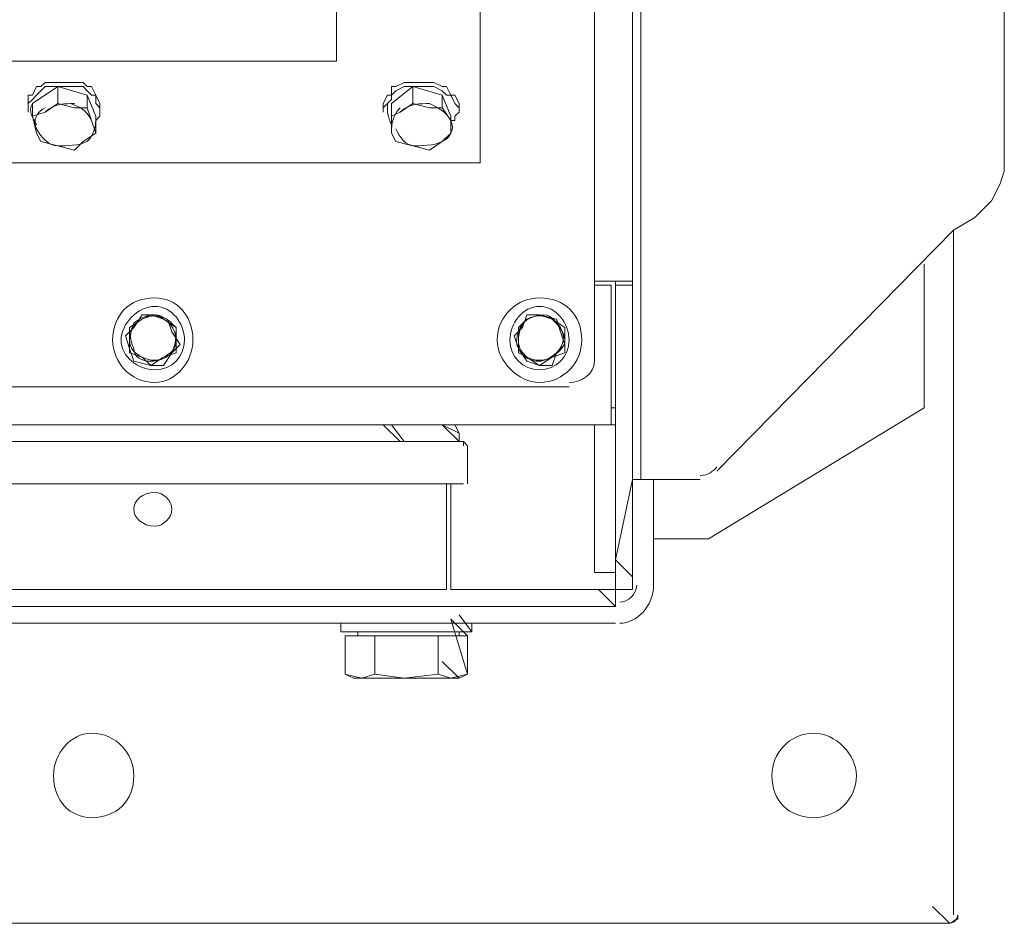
# Model space of a CAD drawing. Header units: millimetres. Extents: x -300186 to 535068, y -28581 to 763298.
# Tile 381 of 405: x 145794 to 146069, y 373220 to 373472. Entities that reach past the tile are written whole.
import ezdxf

# ---------------------------------------------------------------- set-up
doc = ezdxf.new("R2010")
doc.units = ezdxf.units.MM
doc.header["$LTSCALE"] = 10
doc.layers.add('koty', color=6, linetype='Continuous', lineweight=9)
doc.layers.add('NS_tenka', color=252, linetype='Continuous', lineweight=18)
doc.layers.add('popisky', color=6, linetype='Continuous')

# ---------------------------------------------------------------- blocks, each defined once
blk = doc.blocks.new('A$C12ac11e3')
at = {"layer": 'NS_tenka'}
for p, q in [((64.67, 3786.46), (64.67, 5357.31)), ((54.06, 3764.07), (54.06, 4814.05)), ((54.06, 3764.07), (54.06, 4814.05)), ((67.03, 3731.07), (67.03, 4789.31)), ((168.37, 4704.46), (168.37, 3817.1)), ((22.25, 3819.46), (22.25, 4284.94)), ((-17.82, 3847.74), (-17.82, 4256.65)), ((-869.83, 3847.74), (-17.82, 3847.74)), ((-17.82, 3847.74), (-869.83, 3847.74)), ((-100.31, 3840.67), (-99.13, 3841.85)), ((-99.13, 3841.85), (-96.77, 3841.85)), ((-96.77, 3841.85), (-95.6, 3841.85)), ((-95.6, 3841.85), (-93.24, 3841.85)), ((-93.24, 3841.85), (-90.88, 3841.85)), ((-90.88, 3841.85), (-88.53, 3841.85)), ((-88.53, 3841.85), (-87.35, 3840.67)), ((-1.32, 3840.67), (1.04, 3841.85)), ((1.04, 3841.85), (3.39, 3841.85)), ((3.39, 3841.85), (4.57, 3841.85)), ((4.57, 3841.85), (6.93, 3841.85)), ((6.93, 3841.85), (8.11, 3841.85)), ((8.11, 3841.85), (9.28, 3841.85)), ((9.28, 3841.85), (11.64, 3840.67)), ((-102.67, 3835.96), (-95.6, 3840.67)), ((-102.67, 3838.31), (-101.49, 3840.67)), ((-101.49, 3840.67), (-100.31, 3840.67)), ((-101.49, 3838.31), (-100.31, 3839.49)), ((-100.31, 3839.49), (-99.13, 3840.67)), ((-99.13, 3840.67), (-96.77, 3840.67)), ((-96.77, 3840.67), (-95.6, 3840.67)), ((-95.6, 3840.67), (-95.6, 3835.96)), ((-95.6, 3840.67), (-87.35, 3838.31)), ((-95.6, 3840.67), (-93.24, 3840.67)), ((-93.24, 3840.67), (-90.88, 3840.67)), ((-90.88, 3840.67), (-88.53, 3840.67)), ((-88.53, 3840.67), (-87.35, 3839.49)), ((-87.35, 3840.67), (-86.17, 3840.67)), ((-87.35, 3839.49), (-86.17, 3838.31)), ((-86.17, 3840.67), (-84.99, 3838.31)), ((-2.5, 3835.96), (3.39, 3840.67)), ((-2.5, 3838.31), (-2.5, 3840.67)), ((-2.5, 3840.67), (-1.32, 3840.67)), ((-2.5, 3838.31), (-1.32, 3839.49)), ((-1.32, 3839.49), (1.04, 3840.67)), ((1.04, 3840.67), (3.39, 3840.67)), ((3.39, 3840.67), (3.39, 3835.96)), ((3.39, 3840.67), (11.64, 3838.31)), ((3.39, 3840.67), (4.57, 3840.67)), ((4.57, 3840.67), (6.93, 3840.67)), ((6.93, 3840.67), (8.11, 3840.67)), ((8.11, 3840.67), (9.28, 3840.67)), ((9.28, 3840.67), (11.64, 3839.49)), ((11.64, 3840.67), (12.82, 3840.67)), ((11.64, 3839.49), (12.82, 3838.31)), ((12.82, 3840.67), (14, 3838.31)), ((-103.85, 3835.96), (-103.85, 3838.31)), ((-103.85, 3838.31), (-102.67, 3838.31)), ((-103.85, 3835.96), (-102.67, 3837.13)), ((-103.85, 3835.96), (-103.85, 3833.6)), ((-103.85, 3834.78), (-103.85, 3835.96)), ((-103.85, 3835.96), (-103.85, 3835.96)), ((-102.67, 3837.13), (-101.49, 3838.31)), ((-102.67, 3832.42), (-102.67, 3835.96)), ((-95.6, 3835.96), (-99.13, 3833.6)), ((-90.88, 3834.78), (-95.6, 3835.96)), ((-95.6, 3835.96), (-95.6, 3835.96)), ((-87.35, 3838.31), (-87.35, 3834.78)), ((-87.35, 3838.31), (-84.99, 3832.42)), ((-86.17, 3838.31), (-84.99, 3838.31)), ((-84.99, 3838.31), (-84.99, 3835.96)), ((-84.99, 3838.31), (-84.99, 3838.31)), ((-84.99, 3838.31), (-83.81, 3835.96)), ((-84.99, 3835.96), (-83.81, 3834.78)), ((-83.81, 3833.6), (-83.81, 3835.96)), ((-83.81, 3835.96), (-83.81, 3835.96)), ((-83.81, 3835.96), (-83.81, 3835.96)), ((-4.86, 3835.96), (-3.68, 3838.31)), ((-4.86, 3835.96), (-4.86, 3833.6)), ((-4.86, 3834.78), (-3.68, 3835.96)), ((-4.86, 3835.96), (-4.86, 3835.96)), ((-3.68, 3838.31), (-2.5, 3838.31)), ((-3.68, 3835.96), (-2.5, 3837.13)), ((-2.5, 3837.13), (-2.5, 3838.31)), ((-2.5, 3832.42), (-2.5, 3835.96)), ((3.39, 3835.96), (-0.14, 3833.6)), ((8.11, 3834.78), (3.39, 3835.96)), ((3.39, 3835.96), (3.39, 3835.96)), ((11.64, 3838.31), (11.64, 3834.78)), ((11.64, 3838.31), (14, 3832.42)), ((12.82, 3838.31), (14, 3838.31)), ((14, 3838.31), (15.18, 3835.96)), ((14, 3838.31), (15.18, 3838.31)), ((15.18, 3838.31), (16.35, 3835.96)), ((15.18, 3835.96), (16.35, 3834.78)), ((16.35, 3833.6), (16.35, 3835.96)), ((16.35, 3835.96), (16.35, 3835.96)), ((16.35, 3835.96), (16.35, 3835.96)), ((-103.85, 3833.6), (-103.85, 3833.6)), ((-99.13, 3833.6), (-102.67, 3832.42)), ((-87.35, 3834.78), (-90.88, 3834.78)), ((-86.17, 3831.24), (-87.35, 3834.78)), ((-87.35, 3834.78), (-87.35, 3834.78)), ((-83.81, 3834.78), (-83.81, 3833.6)), ((-83.81, 3833.6), (-83.81, 3832.42)), ((-4.86, 3833.6), (-4.86, 3833.6)), ((-0.14, 3833.6), (-2.5, 3832.42)), ((11.64, 3834.78), (8.11, 3834.78)), ((14, 3831.24), (11.64, 3834.78)), ((11.64, 3834.78), (11.64, 3834.78)), ((16.35, 3833.6), (15.18, 3832.42)), ((16.35, 3834.78), (16.35, 3833.6)), ((-102.67, 3832.42), (-101.49, 3827.71)), ((-84.99, 3827.71), (-86.17, 3831.24)), ((-84.99, 3832.42), (-84.99, 3827.71)), ((-83.81, 3832.42), (-84.99, 3831.24)), ((-84.99, 3831.24), (-84.99, 3831.24)), ((-2.5, 3832.42), (-2.5, 3827.71)), ((14, 3832.42), (14, 3827.71)), ((14, 3827.71), (14, 3831.24)), ((15.18, 3831.24), (14, 3831.24)), ((15.18, 3832.42), (15.18, 3831.24)), ((-101.49, 3827.71), (-101.49, 3827.71)), ((-101.49, 3827.71), (-100.31, 3825.35)), ((-88.53, 3825.35), (-84.99, 3827.71)), ((-84.99, 3827.71), (-84.99, 3827.71)), ((-2.5, 3827.71), (-2.5, 3827.71)), ((-2.5, 3827.71), (-1.32, 3825.35)), ((11.64, 3825.35), (14, 3827.71)), ((14, 3827.71), (14, 3827.71)), ((-100.31, 3825.35), (-95.6, 3824.17)), ((-90.88, 3822.99), (-88.53, 3825.35)), ((-1.32, 3825.35), (3.39, 3824.17)), ((8.11, 3822.99), (11.64, 3825.35)), ((-95.6, 3824.17), (-90.88, 3822.99)), ((3.39, 3824.17), (8.11, 3822.99)), ((-909.89, 3819.46), (22.25, 3819.46)), ((168.37, 3817.1), (167.19, 3813.56)), ((167.19, 3813.56), (164.84, 3808.85)), ((164.84, 3808.85), (160.12, 3804.14)), ((160.12, 3804.14), (154.23, 3800.6)), ((88.24, 3733.43), (154.23, 3800.6)), ((154.23, 3609.7), (154.23, 3800.6)), ((154.23, 3800.6), (154.23, 3800.6)), ((154.23, 3609.7), (154.23, 3800.6)), ((154.23, 3800.6), (154.23, 3800.6)), ((154.23, 3800.6), (154.23, 3800.6)), ((145.98, 3791.17), (145.98, 3751.11)), ((54.06, 3786.46), (54.06, 3786.46)), ((54.06, 3786.46), (64.67, 3786.46)), ((59.96, 3786.46), (59.96, 3785.28)), ((64.67, 3786.46), (64.67, 3785.28)), ((58.78, 3785.28), (54.06, 3785.28)), ((54.06, 3785.28), (54.06, 3785.28)), ((58.78, 3755.82), (58.78, 3785.28)), ((58.78, 3785.28), (58.78, 3785.28)), ((64.67, 3785.28), (59.96, 3785.28)), ((59.96, 3785.28), (59.96, 3712.22)), ((59.96, 3785.28), (59.96, 3785.28)), ((64.67, 3712.22), (64.67, 3785.28)), ((64.67, 3785.28), (64.67, 3785.28)), ((-72.03, 3775.86), (-75.56, 3773.5)), ((-72.03, 3777.03), (-74.38, 3773.5)), ((-69.67, 3777.03), (-72.03, 3775.86)), ((-68.49, 3777.03), (-72.03, 3777.03)), ((-66.14, 3775.86), (-69.67, 3777.03)), ((-64.96, 3775.86), (-68.49, 3777.03)), ((-62.6, 3773.5), (-66.14, 3775.86)), ((-63.78, 3772.32), (-64.96, 3775.86)), ((35.21, 3775.86), (32.85, 3773.5)), ((35.21, 3777.03), (34.03, 3773.5)), ((38.75, 3777.03), (35.21, 3775.86)), ((38.75, 3777.03), (35.21, 3777.03)), ((42.28, 3775.86), (38.75, 3777.03)), ((43.46, 3775.86), (38.75, 3777.03)), ((45.82, 3773.5), (42.28, 3775.86)), ((44.64, 3772.32), (43.46, 3775.86)), ((-74.38, 3773.5), (-76.74, 3771.14)), ((-75.56, 3773.5), (-75.56, 3769.96)), ((-62.6, 3769.96), (-62.6, 3773.5)), ((34.03, 3773.5), (31.67, 3771.14)), ((32.85, 3773.5), (32.85, 3769.96)), ((45.82, 3769.96), (45.82, 3773.5)), ((-76.74, 3771.14), (-75.56, 3767.61)), ((-75.56, 3769.96), (-75.56, 3766.43)), ((-61.42, 3768.78), (-63.78, 3772.32)), ((-62.6, 3766.43), (-62.6, 3769.96)), ((31.67, 3771.14), (32.85, 3767.61)), ((32.85, 3769.96), (32.85, 3766.43)), ((45.82, 3768.78), (44.64, 3772.32)), ((45.82, 3766.43), (45.82, 3769.96)), ((-75.56, 3767.61), (-74.38, 3764.07)), ((-63.78, 3766.43), (-61.42, 3768.78)), ((32.85, 3767.61), (35.21, 3764.07)), ((43.46, 3766.43), (45.82, 3768.78)), ((-75.56, 3766.43), (-72.03, 3765.25)), ((-72.03, 3765.25), (-69.67, 3762.89)), ((-69.67, 3762.89), (-66.14, 3765.25)), ((-66.14, 3765.25), (-62.6, 3766.43)), ((-66.14, 3762.89), (-63.78, 3766.43)), ((32.85, 3766.43), (35.21, 3765.25)), ((35.21, 3765.25), (38.75, 3762.89)), ((38.75, 3762.89), (42.28, 3765.25)), ((42.28, 3765.25), (45.82, 3766.43)), ((42.28, 3762.89), (43.46, 3766.43)), ((-74.38, 3764.07), (-69.67, 3762.89)), ((-69.67, 3762.89), (-66.14, 3762.89)), ((35.21, 3764.07), (38.75, 3762.89)), ((38.75, 3762.89), (42.28, 3762.89)), ((-934.64, 3757), (46.99, 3757)), ((46.99, 3757), (46.99, 3757)), ((58.78, 3755.82), (58.78, 3746.39)), ((59.96, 3751.11), (58.78, 3751.11)), ((58.78, 3751.11), (58.78, 3751.11)), ((145.98, 3751.11), (85.88, 3714.58)), ((54.06, 3746.39), (-941.71, 3746.39)), ((-0.14, 3741.68), (-4.86, 3746.39)), ((-4.86, 3746.39), (-4.86, 3746.39)), ((1.04, 3741.68), (-2.5, 3746.39)), ((-2.5, 3746.39), (-2.5, 3746.39)), ((16.35, 3741.68), (11.64, 3746.39)), ((11.64, 3746.39), (16.35, 3744.04)), ((16.35, 3744.04), (15.18, 3746.39)), ((16.35, 3744.04), (15.18, 3746.39)), ((59.96, 3746.39), (54.06, 3746.39)), ((54.06, 3746.39), (54.06, 3718.11)), ((58.78, 3746.39), (58.78, 3746.39)), ((16.35, 3741.68), (16.35, 3744.04)), ((-99.13, 3741.68), (-132.13, 3741.68)), ((-99.13, 3741.68), (-132.13, 3741.68)), ((-83.81, 3741.68), (-99.13, 3741.68)), ((-84.99, 3741.68), (-99.13, 3741.68)), ((-69.67, 3741.68), (-84.99, 3741.68)), ((-69.67, 3741.68), (-83.81, 3741.68)), ((-55.53, 3741.68), (-69.67, 3741.68)), ((-55.53, 3741.68), (-69.67, 3741.68)), ((-42.57, 3741.68), (-55.53, 3741.68)), ((-42.57, 3741.68), (-55.53, 3741.68)), ((-30.78, 3741.68), (-42.57, 3741.68)), ((-31.96, 3741.68), (-42.57, 3741.68)), ((-21.35, 3741.68), (-31.96, 3741.68)), ((-20.18, 3741.68), (-30.78, 3741.68)), ((-11.93, 3741.68), (-21.35, 3741.68)), ((-10.75, 3741.68), (-20.18, 3741.68)), ((-3.68, 3741.68), (-11.93, 3741.68)), ((-2.5, 3741.68), (-10.75, 3741.68)), ((3.39, 3741.68), (-3.68, 3741.68)), ((3.39, 3741.68), (-2.5, 3741.68)), ((-0.14, 3741.68), (1.04, 3741.68)), ((1.04, 3741.68), (1.04, 3741.68)), ((1.04, 3741.68), (2.21, 3741.68)), ((2.21, 3741.68), (2.21, 3741.68)), ((9.28, 3741.68), (3.39, 3741.68)), ((8.11, 3741.68), (3.39, 3741.68)), ((11.64, 3741.68), (8.11, 3741.68)), ((12.82, 3741.68), (9.28, 3741.68)), ((14, 3741.68), (11.64, 3741.68)), ((15.18, 3741.68), (12.82, 3741.68)), ((16.35, 3741.68), (14, 3741.68)), ((14, 3741.68), (14, 3741.68)), ((17.53, 3741.68), (15.18, 3741.68)), ((15.18, 3741.68), (15.18, 3741.68)), ((17.53, 3740.5), (17.53, 3741.68)), ((17.53, 3741.68), (17.53, 3741.68)), ((18.71, 3740.5), (17.53, 3741.68)), ((18.71, 3729.9), (18.71, 3740.5)), ((-99.13, 3729.9), (-130.95, 3729.9)), ((-82.63, 3729.9), (-99.13, 3729.9)), ((-68.49, 3729.9), (-82.63, 3729.9)), ((-54.35, 3729.9), (-68.49, 3729.9)), ((-41.39, 3729.9), (-54.35, 3729.9)), ((-29.6, 3729.9), (-41.39, 3729.9)), ((-20.18, 3729.9), (-29.6, 3729.9)), ((-9.57, 3729.9), (-20.18, 3729.9)), ((-1.32, 3729.9), (-9.57, 3729.9)), ((5.75, 3729.9), (-1.32, 3729.9)), ((10.46, 3729.9), (5.75, 3729.9)), ((14, 3729.9), (10.46, 3729.9)), ((12.82, 3729.9), (12.82, 3700.44)), ((16.35, 3729.9), (14, 3729.9)), ((14, 3729.9), (14, 3700.44)), ((17.53, 3729.9), (16.35, 3729.9)), ((16.35, 3729.9), (16.35, 3729.9)), ((17.53, 3729.9), (16.35, 3729.9)), ((16.35, 3729.9), (16.35, 3729.9)), ((59.96, 3708.68), (64.67, 3731.07)), ((64.67, 3703.97), (64.67, 3731.07)), ((64.67, 3731.07), (64.67, 3731.07)), ((64.67, 3731.07), (67.03, 3731.07)), ((83.53, 3731.07), (67.03, 3731.07)), ((67.03, 3731.07), (67.03, 3731.07)), ((70.56, 3701.61), (70.56, 3731.07)), ((70.56, 3731.07), (70.56, 3731.07)), ((54.06, 3705.15), (54.06, 3718.11)), ((85.88, 3714.58), (70.56, 3714.58)), ((59.96, 3700.44), (59.96, 3712.22)), ((64.67, 3712.22), (64.67, 3700.44)), ((64.67, 3703.97), (59.96, 3708.68)), ((59.96, 3705.15), (54.06, 3705.15)), ((64.67, 3701.61), (64.67, 3703.97)), ((64.67, 3703.97), (64.67, 3703.97)), ((64.67, 3703.97), (64.67, 3703.97)), ((64.67, 3703.97), (64.67, 3703.97)), ((12.82, 3700.44), (-110.92, 3700.44)), ((12.82, 3700.44), (12.82, 3700.44)), ((14, 3700.44), (14, 3700.44)), ((14, 3700.44), (16.35, 3700.44)), ((16.35, 3700.44), (57.6, 3700.44)), ((16.35, 3700.44), (16.35, 3700.44)), ((59.96, 3695.72), (55.24, 3700.44)), ((55.24, 3700.44), (55.24, 3700.44)), ((57.6, 3700.44), (59.96, 3700.44)), ((57.6, 3700.44), (57.6, 3700.44)), ((59.96, 3700.44), (59.96, 3695.72)), ((64.67, 3700.44), (59.96, 3700.44)), ((59.96, 3700.44), (59.96, 3700.44)), ((59.96, 3695.72), (-947.6, 3695.72)), ((19.89, 3688.65), (16.35, 3693.37)), ((-183.98, 3691.01), (59.96, 3691.01)), ((-16.64, 3691.01), (-16.64, 3688.65)), ((18.71, 3687.47), (14, 3692.19)), ((14, 3692.19), (18.71, 3676.87)), ((19.89, 3688.65), (19.89, 3691.01)), ((19.89, 3691.01), (19.89, 3691.01)), ((19.89, 3688.65), (19.89, 3691.01)), ((19.89, 3691.01), (19.89, 3691.01)), ((-16.64, 3688.65), (-16.64, 3688.65)), ((-16.64, 3688.65), (19.89, 3688.65)), ((-11.93, 3688.65), (-11.93, 3687.47)), ((16.35, 3687.47), (16.35, 3688.65)), ((16.35, 3688.65), (16.35, 3688.65)), ((16.35, 3687.47), (16.35, 3688.65)), ((16.35, 3688.65), (16.35, 3688.65)), ((-15.46, 3676.87), (-15.46, 3687.47)), ((-15.46, 3687.47), (-7.21, 3687.47)), ((-11.93, 3687.47), (-11.93, 3687.47)), ((-7.21, 3676.87), (-7.21, 3687.47)), ((-7.21, 3687.47), (10.46, 3687.47)), ((10.46, 3676.87), (10.46, 3687.47)), ((10.46, 3687.47), (18.71, 3687.47)), ((18.71, 3687.47), (18.71, 3676.87)), ((16.35, 3675.69), (11.64, 3680.4)), ((11.64, 3680.4), (11.64, 3680.4)), ((-15.46, 3676.87), (-13.11, 3675.69)), ((-10.75, 3675.69), (-15.46, 3676.87)), ((-7.21, 3676.87), (-10.75, 3675.69)), ((1.04, 3675.69), (-7.21, 3676.87)), ((10.46, 3676.87), (1.04, 3675.69)), ((14, 3675.69), (10.46, 3676.87)), ((18.71, 3676.87), (14, 3675.69)), ((16.35, 3675.69), (18.71, 3676.87)), ((18.71, 3676.87), (18.71, 3676.87)), ((-13.11, 3675.69), (-13.11, 3675.69)), ((-10.75, 3675.69), (-13.11, 3675.69)), ((-13.11, 3675.69), (-13.11, 3675.69)), ((-10.75, 3675.69), (1.04, 3675.69)), ((1.04, 3675.69), (14, 3675.69)), ((14, 3675.69), (16.35, 3675.69)), ((16.35, 3675.69), (16.35, 3675.69)), ((153.05, 3607.34), (148.34, 3612.05)), ((148.34, 3612.05), (148.34, 3612.05)), ((-123.88, 3607.34), (153.05, 3607.34)), ((153.05, 3607.34), (153.05, 3607.34))]:
    blk.add_line(p, q, dxfattribs=at)
for points in [[(-102.67, 3835.96), (-103.85, 3833.6), (-102.67, 3832.42), (-101.49, 3830.06)], [(-90.88, 3835.96), (-93.24, 3835.96), (-96.77, 3835.96), (-99.13, 3833.6)], [(-86.17, 3831.24), (-87.35, 3833.6), (-88.53, 3834.78), (-92.06, 3835.96)], [(-3.68, 3835.96), (-3.68, 3833.6), (-3.68, 3832.42), (-2.5, 3830.06)], [(8.11, 3835.96), (5.75, 3835.96), (2.21, 3835.96), (-0.14, 3833.6)], [(14, 3831.24), (12.82, 3833.6), (10.46, 3834.78), (8.11, 3835.96)], [(-99.13, 3834.78), (-101.49, 3833.6), (-102.67, 3831.24), (-101.49, 3828.88)], [(-0.14, 3834.78), (-1.32, 3833.6), (-2.5, 3831.24), (-2.5, 3828.88)], [(-87.35, 3825.35), (-86.17, 3826.53), (-84.99, 3828.88), (-84.99, 3831.24)], [(11.64, 3825.35), (14, 3826.53), (15.18, 3828.88), (14, 3831.24)], [(-101.49, 3828.88), (-100.31, 3826.53), (-97.95, 3824.17), (-95.6, 3824.17)], [(-1.32, 3828.88), (-0.14, 3826.53), (1.04, 3824.17), (4.57, 3824.17)], [(-95.6, 3824.17), (-93.24, 3824.17), (-89.7, 3824.17), (-87.35, 3825.35)], [(3.39, 3824.17), (5.75, 3824.17), (9.28, 3824.17), (11.64, 3825.35)], [(-72.03, 3775.86), (-74.38, 3774.68), (-75.56, 3772.32), (-75.56, 3769.96)], [(-68.49, 3777.03), (-70.85, 3777.03), (-73.21, 3775.86), (-74.38, 3774.68)], [(-66.14, 3775.86), (-67.31, 3777.03), (-69.67, 3777.03), (-72.03, 3775.86)], [(-62.6, 3773.5), (-63.78, 3774.68), (-66.14, 3777.03), (-68.49, 3777.03)], [(-62.6, 3769.96), (-62.6, 3772.32), (-63.78, 3774.68), (-66.14, 3775.86)], [(35.21, 3775.86), (34.03, 3774.68), (32.85, 3772.32), (32.85, 3769.96)], [(39.92, 3777.03), (37.57, 3777.03), (35.21, 3775.86), (34.03, 3774.68)], [(42.28, 3775.86), (39.92, 3777.03), (37.57, 3777.03), (35.21, 3775.86)], [(44.64, 3773.5), (43.46, 3774.68), (42.28, 3777.03), (39.92, 3777.03)], [(45.82, 3769.96), (45.82, 3772.32), (43.46, 3774.68), (42.28, 3775.86)], [(-74.38, 3774.68), (-75.56, 3772.32), (-75.56, 3769.96), (-74.38, 3767.61)], [(-63.78, 3766.43), (-62.6, 3768.78), (-62.6, 3771.14), (-62.6, 3773.5)], [(34.03, 3774.68), (32.85, 3772.32), (31.67, 3769.96), (32.85, 3767.61)], [(43.46, 3766.43), (45.82, 3768.78), (45.82, 3771.14), (44.64, 3773.5)], [(-75.56, 3769.96), (-75.56, 3767.61), (-74.38, 3766.43), (-72.03, 3765.25)], [(-66.14, 3765.25), (-63.78, 3766.43), (-62.6, 3767.61), (-62.6, 3769.96)], [(32.85, 3769.96), (32.85, 3767.61), (34.03, 3766.43), (35.21, 3765.25)], [(42.28, 3765.25), (43.46, 3766.43), (45.82, 3767.61), (45.82, 3769.96)], [(-74.38, 3767.61), (-74.38, 3765.25), (-72.03, 3764.07), (-69.67, 3764.07)], [(32.85, 3767.61), (34.03, 3765.25), (36.39, 3764.07), (38.75, 3764.07)], [(-72.03, 3765.25), (-69.67, 3764.07), (-67.31, 3764.07), (-66.14, 3765.25)], [(-69.67, 3764.07), (-67.31, 3764.07), (-64.96, 3765.25), (-63.78, 3766.43)], [(35.21, 3765.25), (37.57, 3764.07), (39.92, 3764.07), (42.28, 3765.25)], [(38.75, 3764.07), (39.92, 3764.07), (42.28, 3765.25), (43.46, 3766.43)], [(46.99, 3758.18), (50.53, 3758.18), (54.06, 3760.54), (54.06, 3764.07)], [(83.53, 3732.25), (85.88, 3732.25), (87.06, 3733.43), (88.24, 3734.61)], [(61.14, 3691.01), (65.85, 3691.01), (70.56, 3695.72), (70.56, 3701.61)], [(61.14, 3696.9), (63.49, 3696.9), (65.85, 3699.26), (65.85, 3701.61)], [(153.05, 3607.34), (154.23, 3607.34), (155.41, 3608.52), (155.41, 3609.7)], [(153.05, 3607.34), (154.23, 3607.34), (154.23, 3608.52), (155.41, 3608.52)]]:
    blk.add_open_spline(points, degree=3, dxfattribs=at)
for points, knots in [([(-57.89, 3769.96), (-57.89, 3777.03), (-62.6, 3781.75), (-68.49, 3781.75), (-68.49, 3781.75), (-75.56, 3781.75), (-80.28, 3777.03), (-80.28, 3769.96), (-80.28, 3769.96), (-80.28, 3764.07), (-75.56, 3758.18), (-68.49, 3758.18), (-68.49, 3758.18), (-62.6, 3758.18), (-57.89, 3764.07), (-57.89, 3769.96)], [0, 0, 0, 0, 0.0625, 0.0625, 0.0625, 0.062501, 0.125, 0.125, 0.125, 0.125001, 0.1875, 0.1875, 0.1875, 0.187501, 1, 1, 1, 1]), ([(50.53, 3769.96), (50.53, 3777.03), (45.82, 3781.75), (38.75, 3781.75), (38.75, 3781.75), (32.85, 3781.75), (26.96, 3777.03), (26.96, 3769.96), (26.96, 3769.96), (26.96, 3764.07), (32.85, 3758.18), (38.75, 3758.18), (38.75, 3758.18), (45.82, 3758.18), (50.53, 3764.07), (50.53, 3769.96)], [0, 0, 0, 0, 0.0625, 0.0625, 0.0625, 0.062501, 0.125, 0.125, 0.125, 0.125001, 0.1875, 0.1875, 0.1875, 0.187501, 1, 1, 1, 1]), ([(-60.24, 3769.96), (-60.24, 3774.68), (-63.78, 3779.39), (-68.49, 3779.39), (-68.49, 3779.39), (-73.21, 3779.39), (-77.92, 3774.68), (-77.92, 3769.96), (-77.92, 3769.96), (-77.92, 3765.25), (-73.21, 3761.71), (-68.49, 3761.71), (-68.49, 3761.71), (-63.78, 3761.71), (-60.24, 3765.25), (-60.24, 3769.96)], [0, 0, 0, 0, 0.0625, 0.0625, 0.0625, 0.062501, 0.125, 0.125, 0.125, 0.125001, 0.1875, 0.1875, 0.1875, 0.187501, 1, 1, 1, 1]), ([(46.99, 3769.96), (46.99, 3774.68), (43.46, 3779.39), (38.75, 3779.39), (38.75, 3779.39), (34.03, 3779.39), (30.5, 3774.68), (30.5, 3769.96), (30.5, 3769.96), (30.5, 3765.25), (34.03, 3761.71), (38.75, 3761.71), (38.75, 3761.71), (43.46, 3761.71), (46.99, 3765.25), (46.99, 3769.96)], [0, 0, 0, 0, 0.0625, 0.0625, 0.0625, 0.062501, 0.125, 0.125, 0.125, 0.125001, 0.1875, 0.1875, 0.1875, 0.187501, 1, 1, 1, 1]), ([(-63.78, 3722.83), (-63.78, 3725.18), (-66.14, 3727.54), (-68.49, 3727.54), (-68.49, 3727.54), (-72.03, 3727.54), (-74.38, 3725.18), (-74.38, 3722.83), (-74.38, 3722.83), (-74.38, 3720.47), (-72.03, 3718.11), (-68.49, 3718.11), (-68.49, 3718.11), (-66.14, 3718.11), (-63.78, 3720.47), (-63.78, 3722.83)], [0, 0, 0, 0, 0.0625, 0.0625, 0.0625, 0.062501, 0.125, 0.125, 0.125, 0.125001, 0.1875, 0.1875, 0.1875, 0.187501, 1, 1, 1, 1]), ([(-63.78, 3722.83), (-63.78, 3725.18), (-66.14, 3727.54), (-68.49, 3727.54), (-68.49, 3727.54), (-72.03, 3727.54), (-74.38, 3725.18), (-74.38, 3722.83), (-74.38, 3722.83), (-74.38, 3720.47), (-72.03, 3718.11), (-68.49, 3718.11), (-68.49, 3718.11), (-66.14, 3718.11), (-63.78, 3720.47), (-63.78, 3722.83)], [0, 0, 0, 0, 0.0625, 0.0625, 0.0625, 0.062501, 0.125, 0.125, 0.125, 0.125001, 0.1875, 0.1875, 0.1875, 0.187501, 1, 1, 1, 1]), ([(-74.38, 3648.58), (-74.38, 3654.48), (-79.1, 3660.37), (-86.17, 3660.37), (-86.17, 3660.37), (-92.06, 3660.37), (-96.77, 3654.48), (-96.77, 3648.58), (-96.77, 3648.58), (-96.77, 3641.51), (-92.06, 3636.8), (-86.17, 3636.8), (-86.17, 3636.8), (-79.1, 3636.8), (-74.38, 3641.51), (-74.38, 3648.58)], [0, 0, 0, 0, 0.0625, 0.0625, 0.0625, 0.062501, 0.125, 0.125, 0.125, 0.125001, 0.1875, 0.1875, 0.1875, 0.187501, 1, 1, 1, 1]), ([(-86.17, 3660.37), (-92.06, 3660.37), (-96.77, 3654.48), (-96.77, 3648.58), (-96.77, 3648.58), (-96.77, 3641.51), (-92.06, 3636.8), (-86.17, 3636.8)], [0, 0, 0, 0, 0.125, 0.125, 0.125, 0.125001, 1, 1, 1, 1]), ([(127.13, 3648.58), (127.13, 3654.48), (121.24, 3660.37), (115.34, 3660.37), (115.34, 3660.37), (108.27, 3660.37), (103.56, 3654.48), (103.56, 3648.58), (103.56, 3648.58), (103.56, 3641.51), (108.27, 3636.8), (115.34, 3636.8), (115.34, 3636.8), (121.24, 3636.8), (127.13, 3641.51), (127.13, 3648.58)], [0, 0, 0, 0, 0.0625, 0.0625, 0.0625, 0.062501, 0.125, 0.125, 0.125, 0.125001, 0.1875, 0.1875, 0.1875, 0.187501, 1, 1, 1, 1]), ([(115.34, 3660.37), (108.27, 3660.37), (103.56, 3654.48), (103.56, 3648.58), (103.56, 3648.58), (103.56, 3641.51), (108.27, 3636.8), (115.34, 3636.8)], [0, 0, 0, 0, 0.125, 0.125, 0.125, 0.125001, 1, 1, 1, 1]), ([(155.41, 3608.52), (155.41, 3608.52), (155.41, 3608.52), (155.41, 3609.7), (155.41, 3609.7)], [0.125, 0.125, 0.125, 0.125, 0.125001, 1, 1, 1, 1])]:
    blk.add_open_spline(points, degree=3, knots=knots, dxfattribs=at)
blk = doc.blocks.new('podklad')
at = {"layer": 'koty', "color": 252}
blk.add_blockref('A$C12ac11e3', (138541.33, 448055.96), dxfattribs=at)

msp = doc.modelspace()

# ---------------------------------------------------------------- block references
at = {"layer": 'popisky', "lineweight": -3}
msp.add_blockref('podklad', (7359.275, -78443.138), dxfattribs=at)

doc.saveas('drawing.dxf')
